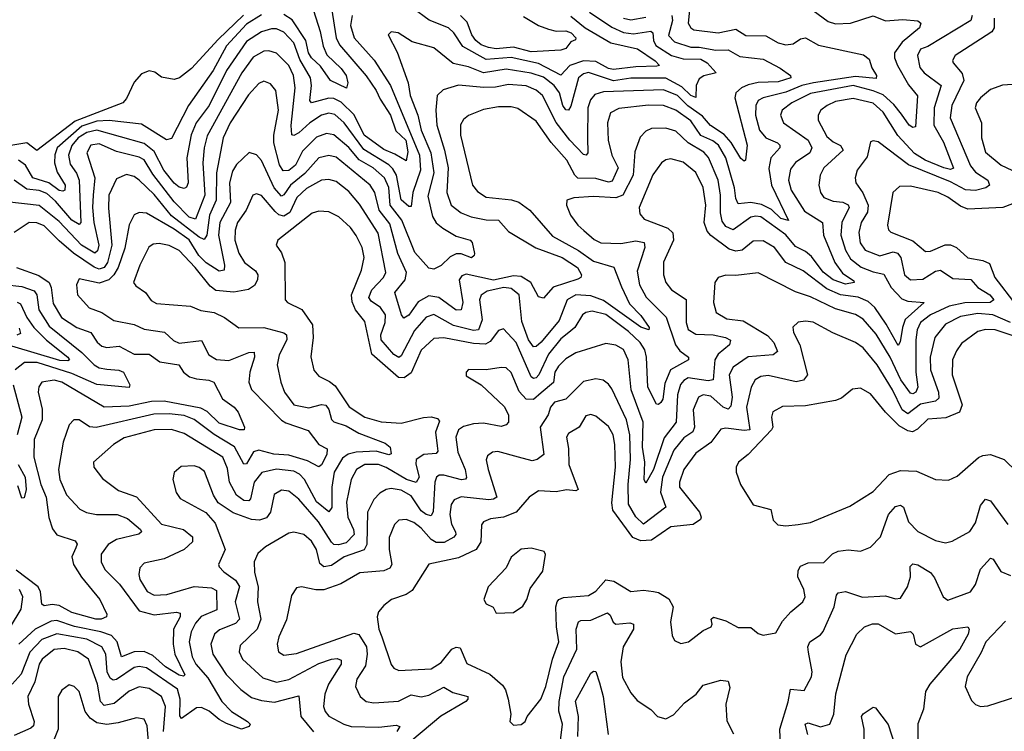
# Model space of a CAD drawing. Extents: x 1552294 to 1694791, y 811929 to 917222.
# Tile 271 of 643: x 1583357 to 1587301, y 904136 to 906988. Entities that reach past the tile are written whole.
import ezdxf

# ---------------------------------------------------------------- set-up
doc = ezdxf.new("R2010")
doc.units = 0

msp = doc.modelspace()

# ---------------------------------------------------------------- linework, layer by layer
at = {"layer": '0CON10XD'}
for points in [[(1584605.7, 907034.3), (1584624.6, 906915), (1584637.2, 906887.2), (1584745, 906763.7), (1584784.4, 906705), (1584800.1, 906670.1), (1584841.6, 906605), (1584863.4, 906543.4), (1584902.8, 906505), (1584911.6, 906458.4), (1584905, 906423.1), (1584859.9, 906449.9), (1584815, 906467.6), (1584736.4, 906525), (1584697, 906607), (1584645, 906658.1), (1584615, 906672.2), (1584595, 906673.8), (1584525, 906655.4), (1584518.6, 906665), (1584525.9, 906725), (1584521.4, 906755), (1584479.2, 906829.2), (1584455, 906895.3), (1584415, 906938.1), (1584385, 906951.1), (1584365, 906951), (1584325, 906939.4), (1584265, 906900.6), (1584185.5, 906785), (1584115.2, 906645), (1584063.2, 906575), (1584043.4, 906526.6), (1584026.3, 906435), (1584031.9, 906335), (1584025, 906316.9), (1584015, 906311.1), (1583995, 906316.8), (1583975, 906333), (1583934.6, 906385), (1583895, 906460.6), (1583855, 906492.2), (1583665, 906545.1), (1583625, 906536.7), (1583590.9, 906515), (1583565, 906484.3), (1583552.2, 906445), (1583558.8, 906408.8), (1583583.7, 906373.7), (1583594.5, 906345), (1583600.9, 906175), (1583595, 906167.8), (1583565, 906184.4), (1583500.3, 906260.3), (1583465, 906291.7), (1583435, 906303.6), (1583385, 906309.3), (1583335, 906344.8)], [(1586042.9, 907052.9), (1586034.1, 906974.1), (1586044.6, 906955), (1586057.3, 906947.3), (1586155, 906935.6), (1586225, 906950.7), (1586265, 906924.3), (1586345, 906923.2), (1586395, 906896.2), (1586425, 906887.8), (1586455, 906891.6), (1586485, 906911.3), (1586505, 906916.1), (1586556.7, 906886.7), (1586736.8, 906846.8), (1586760, 906830), (1586770.7, 906795), (1586789.1, 906765), (1586787.3, 906752.7), (1586705, 906760.5), (1586536.2, 906735), (1586489.2, 906725), (1586425, 906697.2), (1586335, 906675.6), (1586315.5, 906664.5), (1586305.7, 906645), (1586303.5, 906605), (1586320, 906545), (1586345, 906515.3), (1586392.1, 906495), (1586401.8, 906485), (1586401.3, 906475), (1586365.2, 906434.8), (1586358, 906392), (1586368.6, 906325), (1586436.7, 906183.3), (1586405, 906191), (1586368, 906228), (1586328, 906248), (1586285, 906255.1), (1586235, 906250.4), (1586225, 906271.4), (1586219.7, 906315), (1586185.7, 906435), (1586155.9, 906485), (1586133, 906503), (1586084.7, 906524.7), (1586045, 906582.5), (1585985, 906625.9), (1585935, 906644), (1585875.6, 906645.6), (1585757, 906633), (1585723.1, 906615), (1585711.6, 906575), (1585713.5, 906505), (1585728.2, 906445), (1585754.4, 906395), (1585729.4, 906340.6), (1585715, 906337.5), (1585665, 906351.5), (1585593, 906353), (1585580.6, 906365), (1585548.3, 906425), (1585485.6, 906495.6), (1585425, 906581.2), (1585351.7, 906631.7), (1585325, 906639.2), (1585275, 906639), (1585215, 906628.1), (1585155, 906603.8), (1585135, 906588.9), (1585122.6, 906567.4), (1585121.8, 906525), (1585171.1, 906325), (1585190.2, 906300.2), (1585225, 906277.1), (1585326.3, 906266.3), (1585356.3, 906256.3), (1585399.6, 906225), (1585490.5, 906120.5), (1585595, 906063.5), (1585655, 906020.9), (1585736.7, 905996.7), (1585767, 905917), (1585798.9, 905848.9), (1585845, 905802.5), (1585878.1, 905755), (1585877.5, 905745), (1585845, 905756.2), (1585695, 905863.3), (1585645, 905881), (1585585, 905885.2), (1585550.2, 905865), (1585517.8, 905782.2), (1585445, 905696.4), (1585425, 905678.9), (1585415, 905677.7), (1585395.2, 905705), (1585368.5, 905778.5), (1585356.9, 905885), (1585325, 905911.2), (1585295.5, 905915.5), (1585229.5, 905900.5), (1585205.2, 905884.8), (1585199.1, 905865), (1585209.6, 905785), (1585194.6, 905745), (1585175, 905741.9), (1585095, 905763), (1585015, 905807.1), (1584985, 905795.8), (1584938, 905742), (1584885, 905640.9), (1584875, 905634.6), (1584855, 905646.1), (1584804.5, 905704.5), (1584803.2, 905725), (1584820.2, 905775), (1584821.6, 905805), (1584802.6, 905835), (1584765, 905860.2), (1584755.2, 905875), (1584767.4, 905905), (1584814.2, 905955), (1584823.5, 905975), (1584792.7, 906132.7), (1584718.4, 906248.4), (1584675, 906299.3), (1584625, 906340), (1584595, 906348.2), (1584565, 906344.8), (1584505, 906311.1), (1584466.2, 906275), (1584439.3, 906215), (1584415, 906201.2), (1584395, 906206.8), (1584379.5, 906219.5), (1584325, 906283.2), (1584305, 906290.4), (1584290, 906285), (1584264.3, 906225), (1584229, 906175), (1584219.8, 906145), (1584217.9, 906105), (1584235, 906052.5), (1584257.8, 906015), (1584301.1, 905981.1), (1584311.2, 905965), (1584308.6, 905945), (1584296.6, 905923.4), (1584273.5, 905906.5), (1584215, 905896.5), (1584142.8, 905902.8), (1584119.9, 905919.9), (1584060, 905995), (1583995, 906063.5), (1583955, 906083.8), (1583915, 906091.6), (1583891.6, 906088.4), (1583873.9, 906076.1), (1583837.5, 906005), (1583812.5, 905935), (1583821.6, 905921.6), (1583860.3, 905895), (1583882.8, 905862.8), (1583905, 905850.9), (1584040.6, 905840.6), (1584082.8, 905822.8), (1584135, 905814.2), (1584176.7, 905795), (1584233.8, 905753.8), (1584335, 905754.1), (1584415, 905732.6), (1584424.8, 905724.8), (1584426.7, 905705), (1584396.2, 905645), (1584388.2, 905605), (1584403.2, 905535)], [(1584524.2, 907055), (1584560.9, 906940.9), (1584572.7, 906882.7), (1584587.4, 906847.4), (1584645, 906792.1), (1584664.3, 906765), (1584671.6, 906735), (1584666.3, 906713.7), (1584602.2, 906745), (1584561.6, 906801.6), (1584525, 906835.7), (1584513.9, 906855), (1584502.9, 906905), (1584447.7, 906987.7), (1584415, 907009.3)], [(1585565, 907002.5), (1585622.1, 906955), (1585725, 906895.7), (1585831.5, 906871.5), (1585902.8, 906822.8), (1585920, 906805), (1585908.3, 906801.7), (1585825, 906799.9), (1585735, 906789.3), (1585715, 906792.8), (1585665, 906821), (1585615, 906823.5), (1585560, 906805), (1585525, 906765.9), (1585435, 906812.9), (1585325, 906836.8), (1585225, 906829.3), (1585131.2, 906881.2), (1585095.4, 906935.4), (1585075, 906955.7), (1584996.5, 906986.5), (1584932.1, 907035)], [(1586535.6, 907025.6), (1586595, 906980.9), (1586625, 906971.4), (1586685, 906974.7), (1586775, 907004.3), (1586825, 906984.3), (1586895, 906989), (1586955, 906983.8), (1586966.7, 906975), (1586961.1, 906955), (1586891.6, 906898.4), (1586861.6, 906855), (1586861.3, 906835), (1586873, 906805), (1586916.9, 906726.9), (1586953.2, 906683.2), (1586945, 906559.4), (1586935, 906556.7), (1586920, 906565), (1586889.4, 906609.4)], [(1584253.8, 907006.2), (1584151.5, 906908.5), (1584045, 906793.1), (1583997.1, 906755), (1583975, 906748.8), (1583925, 906757.3), (1583897.9, 906777.9), (1583875, 906782.9), (1583845, 906771.2), (1583815, 906738.4), (1583785, 906672.5), (1583770.4, 906655), (1583579.1, 906580.9), (1583425.9, 906464.1), (1583385, 906494.5), (1583305, 906481.8)], [(1584688.1, 907005), (1584682.3, 906965), (1584696.6, 906915), (1584776.5, 906826.5), (1584842.2, 906725), (1584957.6, 906445), (1584961.9, 906385), (1584931.9, 906295), (1584925, 906238.9), (1584915, 906239.2), (1584885, 906266.2), (1584865.9, 906365), (1584851.1, 906391.1), (1584835, 906407), (1584735, 906467.5), (1584655.9, 906575), (1584618.9, 906608.9), (1584595, 906614.2), (1584565, 906605.8), (1584519, 906575), (1584475, 906534.8), (1584455, 906524.1), (1584446.5, 906526.5), (1584444.5, 906564.5), (1584460.3, 906715), (1584453.6, 906765), (1584434.6, 906804.6), (1584385, 906853.5), (1584355, 906863.3), (1584335, 906862.8), (1584292, 906838), (1584246.3, 906775), (1584107.4, 906522.6), (1584095.5, 906475), (1584090.3, 906415), (1584098, 906285), (1584061, 906189), (1584035, 906196.8), (1583975, 906258.3), (1583889.5, 906369.5), (1583855, 906426.4), (1583835, 906437.6), (1583745, 906459.4), (1583675, 906490.2), (1583641.1, 906485), (1583625.3, 906455), (1583658, 906355), (1583651.5, 906285), (1583648.4, 906235), (1583653.6, 906175), (1583673.2, 906085), (1583668.5, 906061.5), (1583657.4, 906052.6), (1583603.8, 906085), (1583515, 906179.7), (1583435, 906243.8), (1583305, 906258.8)], [(1584325, 907007.9), (1584265, 906970), (1584185, 906883.1), (1584132.2, 906785), (1584032.2, 906645), (1583965, 906511.8), (1583945, 906506.8), (1583845, 906570.2), (1583715.1, 906584.9), (1583665, 906581.6), (1583605, 906561), (1583507.3, 906475), (1583496.9, 906446.9), (1583495.4, 906415), (1583507, 906377), (1583538.6, 906325), (1583537.4, 906305), (1583528.8, 906301.2), (1583515, 906303.3), (1583473.9, 906333.9), (1583409.3, 906355), (1583380.4, 906405), (1583352, 906425)], [(1585968.8, 907005), (1585971.9, 906985), (1585956, 906925), (1585979.2, 906899.2), (1586045, 906878.2), (1586078.8, 906878.8), (1586145, 906866.4), (1586195, 906867.9), (1586241.2, 906841.2), (1586335, 906829.6), (1586403.4, 906793.4), (1586444, 906765), (1586445.5, 906755.5), (1586395, 906738.8), (1586315, 906736.6), (1586275, 906727.3), (1586248.2, 906715), (1586225.3, 906695), (1586221.6, 906675), (1586271.1, 906485), (1586264.2, 906425.8), (1586258.1, 906421.9), (1586245, 906432.3), (1586206.3, 906496.3), (1586178.5, 906528.5), (1586124.5, 906564.5), (1586091.4, 906601.4), (1586033.4, 906643.4), (1585992.3, 906685), (1585935, 906707), (1585695, 906699.8), (1585661.2, 906688.8), (1585643, 906667), (1585632.3, 906635), (1585631.1, 906515), (1585632.7, 906455), (1585625.3, 906444.7), (1585615, 906448.5), (1585559.8, 906505), (1585506.3, 906576.3), (1585450.5, 906685), (1585425.9, 906705.9), (1585385, 906723.4), (1585315, 906728.8), (1585262, 906718), (1585216.3, 906716.3), (1585115, 906726.3), (1585052.7, 906707.2), (1585029.5, 906685), (1585023, 906625), (1585027.4, 906565), (1585058.5, 906465), (1585073.2, 906395), (1585068.3, 906295), (1585084.7, 906245), (1585125, 906214.1), (1585165, 906197.5), (1585225, 906186.1), (1585275, 906184.1), (1585315, 906139.7), (1585423.8, 906073.8), (1585529.3, 906035), (1585590.9, 905995), (1585607.2, 905965), (1585604.5, 905955), (1585592, 905948), (1585493.9, 905916.1), (1585455, 905871.5), (1585435, 905878.1), (1585403.5, 905935), (1585365, 905958.4), (1585335, 905962.1), (1585254.7, 905944.7), (1585145, 905968.5), (1585128.4, 905961.6), (1585117.7, 905945), (1585131.2, 905855), (1585125.2, 905824.8), (1585105, 905823.9), (1585035.3, 905875.3), (1584995, 905881.8), (1584952.6, 905857.4), (1584915, 905804.3), (1584895, 905792.5), (1584885.6, 905805.6), (1584858.8, 905895), (1584900.4, 905945), (1584906.5, 905975), (1584871.8, 906051.8), (1584839.5, 906169.5), (1584796.9, 906225), (1584779.8, 906295), (1584761.1, 906325), (1584625, 906436.8), (1584595, 906444.3), (1584555, 906434.3), (1584498.5, 906371.5), (1584440.9, 906325), (1584415, 906286.2), (1584405, 906280.7), (1584376, 906315), (1584325, 906423.9), (1584305, 906447.1), (1584275.5, 906455.5), (1584225, 906408.2), (1584208.9, 906381.1), (1584197.4, 906335), (1584201.4, 906255), (1584158.2, 906175), (1584153.3, 906125), (1584177.5, 906005), (1584175.2, 905984.8), (1584155, 905981), (1584103.2, 906013.2), (1584073.8, 906043.8), (1584035, 906105.7), (1583975, 906148.4), (1583865, 906212.8), (1583835, 906215.4), (1583815, 906206.4), (1583795, 906165.8), (1583777.6, 906072.4), (1583750.8, 905995), (1583734.2, 905965.8), (1583714.1, 905945.9), (1583675, 905932.6), (1583595, 905950), (1583584.4, 905925), (1583588.8, 905885), (1583635, 905833.9), (1583685, 905814.7), (1583733.1, 905783.1), (1583815, 905767.2), (1583855, 905747.9), (1583936.5, 905736.5), (1583972.2, 905702.2), (1583995, 905691.6), (1584085, 905701.8), (1584114.8, 905644.8), (1584145, 905626.3), (1584195, 905622.2), (1584275, 905654.6), (1584295.3, 905655.3), (1584296.8, 905635), (1584278.9, 905575), (1584274.1, 905535), (1584285.6, 905505.6), (1584405, 905383.8), (1584422.3, 905372.3), (1584511.7, 905341.7), (1584555, 905285.5), (1584588, 905268), (1584587.3, 905245), (1584565, 905204.4), (1584555, 905196.7), (1584509.6, 905219.6), (1584435, 905242.8), (1584375, 905246.6), (1584315, 905262.7), (1584293.7, 905256.3), (1584265, 905207.9), (1584255, 905206.5), (1584216.8, 905276.8), (1584136, 905326), (1584055, 905386.2), (1584015, 905402.3), (1583955, 905408.6), (1583893.4, 905406.6), (1583663.4, 905353.4), (1583636.8, 905356.8), (1583595, 905384.3), (1583573.8, 905385), (1583554.5, 905365), (1583531.1, 905295), (1583512.2, 905185), (1583516.8, 905145), (1583544.5, 905084.5), (1583597.1, 905027.1), (1583623.6, 905013.6), (1583664.8, 905004.8), (1583747.1, 905005), (1583788.8, 904988.8), (1583840.9, 904945), (1583844.4, 904935), (1583834.1, 904925.9), (1583745, 904904.7), (1583711.5, 904885), (1583683.3, 904846.7), (1583682.5, 904815), (1583697.6, 904785), (1583756.1, 904726.1), (1583835, 904618.4), (1583895, 904602.3), (1583984.1, 904614.1), (1583999.7, 904609.7), (1583999.7, 904595), (1583973, 904545), (1583970.8, 904485), (1583977.5, 904445), (1584017.6, 904362.4), (1584013.3, 904356.7), (1583995, 904361), (1583940.8, 904395), (1583889.9, 904439.9), (1583855, 904455.7), (1583815, 904455.2), (1583765, 904434), (1583747.7, 904495), (1583725, 904520.2), (1583681.8, 904535), (1583575.8, 904555.8), (1583505, 904580.7), (1583482.5, 904577.5), (1583418.3, 904545), (1583353.2, 904485)], [(1587172.6, 907005), (1587166.2, 906985), (1586995, 906881.4), (1586965, 906870), (1586952.9, 906845), (1586962.7, 906797.3), (1586979.2, 906775), (1587047.5, 906725), (1587020.1, 906635), (1587019, 906565), (1587057.3, 906497.3), (1587097, 906393), (1587085, 906387.8), (1587058.2, 906395), (1586983.8, 906425), (1586941.6, 906451.6), (1586874.4, 906524.4), (1586815, 906618.2), (1586775, 906653.3), (1586695, 906673), (1586625, 906660.8), (1586590.9, 906645), (1586565.4, 906625), (1586554.6, 906605), (1586554.6, 906585.4), (1586590.5, 906520.5), (1586615, 906498.2), (1586645, 906484.1), (1586655.7, 906465), (1586578, 906395), (1586562.7, 906365), (1586557.7, 906325), (1586563.9, 906295), (1586578.5, 906275), (1586615, 906260.9), (1586653.4, 906256.6), (1586675, 906246.5), (1586680, 906235), (1586650, 906175), (1586646.2, 906125), (1586664.2, 906065), (1586685, 906030.4), (1586726.8, 905996.8), (1586775, 905977.6), (1586818.8, 905968.8), (1586847.1, 905915), (1586889.8, 905869.8), (1586915, 905860.7), (1586980, 905855), (1586904, 905786), (1586892.7, 905755), (1586883.4, 905696.6), (1586875, 905682.5), (1586828.2, 905768.2), (1586781.7, 905835), (1586755, 905859.4), (1586715, 905876.6), (1586645, 905885.9), (1586590.2, 905910.2), (1586495, 905982.2), (1586425, 906014.7), (1586380, 906075), (1586335, 906102.3), (1586295, 906100.4), (1586250.5, 906065), (1586225, 906060.4), (1586198.2, 906068.2), (1586125, 906122.8), (1586110.8, 906140.8), (1586098.1, 906175), (1586105.8, 906245), (1586095, 906315.6), (1586065, 906376.2), (1586015, 906417.6), (1585965, 906430.7), (1585945, 906426.8), (1585927.5, 906415), (1585893.1, 906366.9), (1585838, 906235), (1585840.2, 906210.2), (1585858.3, 906188.3), (1585952.3, 906152.3), (1585973.6, 906133.6), (1585975.8, 906105), (1585936.2, 906016.2), (1585936.1, 905965), (1585945.4, 905935), (1585967.1, 905905), (1586027, 905867), (1586025.8, 905775), (1586035, 905746.5), (1586065, 905728.2), (1586135, 905725.6), (1586184, 905715), (1586203.8, 905703.8), (1586200, 905685), (1586155, 905647.5), (1586141, 905625), (1586134.6, 905545), (1586115, 905540.6), (1586035, 905552.3), (1586017.3, 905542.7), (1586003.9, 905526.1), (1585991.1, 905485), (1585985.7, 905375), (1585938, 905312), (1585895.9, 905185), (1585865, 905130.5), (1585858.4, 905145), (1585861, 905215), (1585851.4, 905275), (1585853.5, 905375), (1585806.1, 905505), (1585794, 905625), (1585775, 905666.1), (1585745, 905683.3), (1585705, 905690.8), (1585585, 905653.6), (1585545, 905629.2), (1585515, 905599.7), (1585500.2, 905575), (1585495, 905534.6), (1585445, 905492.9), (1585415, 905466.2), (1585385, 905467.9), (1585358, 905498), (1585325, 905574.4), (1585305, 905592.3), (1585285, 905594.7), (1585225, 905584.7), (1585155, 905586.2), (1585144.6, 905575), (1585145, 905560.8), (1585205.7, 905525), (1585297.6, 905437.6), (1585315.3, 905405), (1585314.4, 905375), (1585305, 905364.4), (1585285, 905358.2), (1585215, 905370.6), (1585175, 905368.3), (1585135, 905357.7), (1585114.2, 905345), (1585103.2, 905315), (1585112, 905255), (1585140.6, 905185), (1585146.6, 905153.4), (1585142.8, 905147.2), (1585126, 905144), (1585055, 905163.2), (1585037.4, 905162.6), (1585026.4, 905155), (1585020, 905135), (1585013.1, 905016.9), (1585005, 905000), (1584985, 905004.5), (1584965, 905019.1), (1584925, 905079.5), (1584885, 905102.7), (1584845, 905108.6), (1584825.2, 905104.8), (1584799.3, 905090.7), (1584774.6, 905065), (1584750, 905015), (1584747.6, 904885), (1584736.9, 904863.1), (1584656.1, 904835), (1584605, 904800.7), (1584575, 904795.6), (1584558.5, 904808.5), (1584545.9, 904865), (1584525, 904898), (1584495, 904924.6), (1584455, 904934.6), (1584435, 904929.6), (1584341.4, 904875), (1584310.7, 904849.3), (1584295.4, 904815), (1584297.8, 904772.2), (1584312.4, 904715), (1584308.9, 904655), (1584322.6, 904585), (1584307.9, 904545), (1584240.3, 904479.7), (1584235.9, 904455), (1584249.3, 904425), (1584330, 904350), (1584385, 904333), (1584435, 904344.1), (1584555, 904407.9), (1584605.8, 904425.8), (1584628.1, 904428.1), (1584645, 904420.8), (1584644.7, 904405), (1584633, 904387)], [(1587260.8, 906995), (1587259.6, 906955), (1587250.7, 906939.3), (1587140.9, 906869.1), (1587104.5, 906845), (1587093.8, 906825), (1587095.5, 906815), (1587132.4, 906772.4), (1587138.9, 906745), (1587091.1, 906645), (1587084, 906595), (1587165, 906402.4), (1587185, 906376.5), (1587234.6, 906345), (1587241.2, 906325), (1587227.1, 906315), (1587185, 906303.2), (1587145, 906306.9), (1587085, 906338.8), (1586916.5, 906406.5), (1586795, 906498.1), (1586775, 906502.9), (1586765, 906499.2), (1586751.3, 906438.7), (1586711.8, 906385), (1586703.9, 906355), (1586706.2, 906335), (1586734, 906294), (1586755.6, 906245), (1586752.9, 906217.1), (1586727.5, 906175), (1586718.4, 906135), (1586723.6, 906093.6), (1586743.4, 906065), (1586801.9, 906041.9), (1586855, 906058.1), (1586872.4, 906052.4), (1586886.2, 906035), (1586901.4, 905965), (1586925, 905945.7), (1586975, 905948.1), (1587025, 905980), (1587045, 905984.1), (1587095, 905951.4), (1587167.3, 905947.3), (1587195.4, 905915.4), (1587242.2, 905885), (1587258.9, 905865), (1587244.7, 905855.3), (1587142.8, 905852.8), (1587080.5, 905839.5), (1587005.3, 905805), (1586965.2, 905775), (1586951.7, 905745), (1586946.1, 905705), (1586945.9, 905575.9), (1586953.9, 905515), (1586946.3, 905495), (1586935, 905488.4), (1586925, 905490.9), (1586886.9, 905545), (1586843.7, 905635), (1586787.9, 905727.9), (1586735, 905787.5), (1586705, 905807), (1586625, 905830), (1586525, 905877), (1586465, 905897.2), (1586315, 905973.3), (1586225, 905962.5), (1586185, 905964.4), (1586154.4, 905955.6), (1586141.9, 905935), (1586135.4, 905855), (1586146.2, 905815), (1586189, 905789), (1586255, 905781.5), (1586352, 905722), (1586377, 905695), (1586392, 905658), (1586374.7, 905645.3), (1586275, 905636.9), (1586214.8, 905595), (1586198.7, 905565), (1586210.3, 905475), (1586205, 905438.6), (1586195, 905426.9), (1586175, 905435.3), (1586125, 905480), (1586095, 905484.3), (1586075.2, 905474.8), (1586054.4, 905425), (1586060.2, 905355), (1586053.1, 905336.9), (1586017.5, 905312.5), (1585976.7, 905263.3), (1585931, 905155), (1585923.5, 905095), (1585945.2, 905034.8), (1585855, 904966.5), (1585825, 904995.9), (1585795.9, 905045.9), (1585794.2, 905125), (1585803.3, 905225), (1585800.6, 905325), (1585787.5, 905385), (1585728.2, 905508.2), (1585715, 905527.5), (1585693.6, 905543.6), (1585665, 905549.1), (1585615, 905538.7), (1585545, 905467.9), (1585499.4, 905455), (1585483.1, 905435), (1585473.8, 905405), (1585441.6, 905355), (1585455.6, 905245), (1585429.2, 905225), (1585409.4, 905220.6), (1585354.4, 905235), (1585272.5, 905257.5), (1585251.2, 905255), (1585230, 905240), (1585225.5, 905224.5), (1585232.8, 905185), (1585268, 905075), (1585255, 905065.9), (1585235.8, 905064.2), (1585125, 905076.4), (1585096.6, 905063.4), (1585085.5, 905044.5), (1585079.8, 905005), (1585086.6, 904966.6), (1585102.9, 904935), (1585104.2, 904925), (1585096, 904914), (1585057, 904893), (1585025, 904892.8), (1585005, 904905.2), (1584965, 904950.2), (1584935, 904973.2), (1584904.6, 904985.4), (1584875, 904981.8), (1584858.2, 904965), (1584837.3, 904912.8), (1584836.7, 904865), (1584847.3, 904805), (1584839.6, 904790.4), (1584815, 904779.8), (1584719.4, 904770.6), (1584642.8, 904727.2), (1584575, 904703.4), (1584542.5, 904702.5), (1584485, 904715.6), (1584465, 904710.8), (1584445, 904680), (1584425, 904582.9), (1584394.7, 904515), (1584387.7, 904485), (1584393.5, 904455), (1584415, 904440.9), (1584465, 904447.9), (1584695, 904529.5), (1584715, 904524), (1584746, 904475), (1584748.8, 904445), (1584741.8, 904398.2), (1584707.5, 904345), (1584702.3, 904315), (1584720.4, 904275), (1584744.2, 904255), (1584775, 904250.8), (1584873.4, 904256.6), (1584925, 904282.2), (1584965, 904274.8), (1584995, 904280.4), (1585055, 904312.7), (1585092.1, 904292.1), (1585151.4, 904275), (1585152.2, 904265), (1585143.3, 904255), (1585043.5, 904196.5), (1584886.5, 904065)], [(1585375, 907001.2), (1585434.9, 906964.9), (1585475, 906949.8), (1585505, 906942.7), (1585545, 906944), (1585565.5, 906935.5), (1585583.8, 906915), (1585583, 906907), (1585565, 906900), (1585545, 906872.9), (1585525, 906865.6), (1585405, 906859.3), (1585335, 906878.6), (1585265, 906870.9), (1585235, 906876.2), (1585205, 906887.8), (1585184, 906905), (1585167.9, 906927.9), (1585148.5, 906978.5), (1585122.2, 907005)], [(1585638.9, 907018.9), (1585728.1, 906958.1), (1585775, 906937), (1585815, 906931.9), (1585885, 906942.4), (1585892.4, 906935), (1585895.8, 906905), (1585905.2, 906885), (1585968.2, 906845), (1586015, 906831.6), (1586085, 906829.4), (1586110.4, 906815), (1586146.4, 906775), (1586096.8, 906763.2), (1586078.5, 906751.5), (1586066.6, 906725), (1586065, 906676), (1586045, 906683.9), (1586009.3, 906719.3), (1585945, 906753.4), (1585805, 906753.7), (1585735, 906743.6), (1585635, 906776.1), (1585615, 906771.5), (1585595.2, 906754.8), (1585565, 906641.1), (1585555, 906626.2), (1585545, 906626.8), (1585532.8, 906645), (1585518.8, 906695), (1585497.8, 906725), (1585455, 906757.7), (1585405, 906774.6)], [(1585775, 906993.9), (1585805, 906987.2), (1585865, 906998.9)], [(1585405, 906774.6), (1585305, 906789.7), (1585215, 906775.8), (1585155, 906798.8), (1585093.1, 906813.1), (1585015, 906875.5), (1584929.1, 906899.1), (1584873.3, 906935), (1584845, 906939.4), (1584832.6, 906927.4), (1584868.7, 906858.7), (1584912.5, 906735), (1584920.7, 906685), (1584951.1, 906605), (1584964.6, 906545), (1585004.1, 906455), (1585015.1, 906375), (1584990.9, 906280.9), (1585009.6, 906199.6), (1585024.6, 906174.6), (1585052.2, 906152.2), (1585105, 906121.2), (1585160.8, 906105), (1585169.2, 906095), (1585178.3, 906051.7), (1585177.5, 906042.5), (1585166, 906034), (1585125, 906049.7), (1585105, 906050), (1585081.6, 906038.4), (1585045, 906003.6), (1585015, 905988.9), (1584995, 905992.5), (1584939.8, 906055), (1584887.7, 906185), (1584841.2, 906245), (1584835, 906315.6), (1584818.3, 906355), (1584773, 906395), (1584716.1, 906426.1), (1584675, 906475.5), (1584615, 906526.3), (1584585, 906532.6), (1584545, 906518), (1584489.1, 906460.9), (1584461.7, 906405), (1584435, 906384.3), (1584412.5, 906382.5), (1584396.7, 906406.7), (1584374.5, 906495), (1584374.8, 906525), (1584394, 906625), (1584382.3, 906705), (1584361.5, 906731.5), (1584335, 906741.3), (1584315, 906732.9), (1584272.8, 906687.2), (1584200.3, 906575), (1584171.3, 906515), (1584145.6, 906374.4), (1584143.8, 906265), (1584116.5, 906205), (1584105.7, 906124.3), (1584095, 906107.2), (1584075, 906116.6), (1583965, 906201.6), (1583895, 906288.3), (1583835, 906344.7), (1583815, 906360), (1583785, 906367.3), (1583745, 906350.4), (1583714.1, 906285), (1583712.5, 906232.5), (1583725.4, 906085), (1583708.4, 906015), (1583695, 905994.8), (1583675, 905987.8), (1583655, 905996.7), (1583572.5, 906052.5), (1583515, 906101.8), (1583455, 906161.7), (1583425, 906174.2), (1583394, 906175), (1583333.8, 906135)], [(1586889.4, 906609.4), (1586858.8, 906648.8), (1586815, 906686.6), (1586775, 906703.8), (1586695, 906725.1), (1586525, 906693), (1586450, 906655), (1586410.4, 906625), (1586403.9, 906605), (1586416.9, 906575), (1586515.1, 906505.1), (1586530.4, 906475), (1586522.4, 906455), (1586464.2, 906415.8), (1586445, 906388.9), (1586436.3, 906345), (1586446.8, 906305), (1586500.5, 906220.5), (1586572.2, 906175), (1586575.9, 906125), (1586622.4, 906015), (1586652.6, 905972.6), (1586697.9, 905942.1), (1586699.2, 905935), (1586665, 905928.8), (1586615, 905945.4), (1586575, 905977), (1586529.1, 906039.1), (1586505, 906059.5), (1586465, 906079.8), (1586425, 906126.6), (1586325, 906197.9), (1586305, 906201.4), (1586285, 906196.2), (1586215, 906145.8), (1586185, 906159.6), (1586170.8, 906180.8), (1586163.8, 906213.8), (1586163.7, 906285), (1586154.5, 906345), (1586115.7, 906435.7), (1586097, 906457), (1586034.7, 906494.7), (1585985, 906541.4), (1585945, 906553.7), (1585887.8, 906552.2), (1585865, 906540.9), (1585842.7, 906517.3), (1585821, 906459), (1585814.5, 906365), (1585772.9, 906285), (1585745, 906274.2), (1585655, 906280.2), (1585575.9, 906274.1), (1585548, 906265), (1585546.7, 906245), (1585562.7, 906205), (1585591.8, 906165), (1585616.4, 906143.6), (1585657.8, 906107.8), (1585685, 906093.8), (1585765, 906091.7), (1585825, 906101.7), (1585857.5, 906095), (1585861, 906075), (1585830.3, 905979.7), (1585838.8, 905925), (1585866.6, 905876.5), (1585946.6, 905796.6), (1585983.1, 905685), (1586001.7, 905661.7), (1586035.7, 905635.7), (1586036.2, 905625), (1585964.1, 905585), (1585940.5, 905529.5), (1585932.6, 905467.4), (1585925, 905453.5), (1585915, 905445.6), (1585907, 905447), (1585872.2, 905515), (1585868, 905635), (1585861, 905665), (1585841.5, 905695), (1585795, 905738.6), (1585705, 905806.1), (1585650.1, 905819.9), (1585625, 905815.2), (1585610.8, 905805), (1585579.8, 905755), (1585555.9, 905734.1), (1585525, 905708.8), (1585475, 905647.3), (1585436, 905565), (1585425, 905553.2), (1585415, 905550.8), (1585405, 905556.7), (1585345, 905694.7), (1585295, 905749.1), (1585275, 905742.9), (1585241.4, 905698.6), (1585222.3, 905687.7), (1585175, 905690), (1585055, 905713.7), (1585015, 905710), (1584965, 905664), (1584925, 905572.5), (1584896.7, 905553.3), (1584874.3, 905554.3), (1584767.7, 905647.7), (1584738.9, 905778.9), (1584701.8, 905825), (1584687.8, 905857.8), (1584686.3, 905885), (1584725.8, 905985), (1584736.8, 906035), (1584728.4, 906075), (1584705, 906123.5), (1584681.8, 906155), (1584635, 906198.6), (1584595, 906217.8), (1584555, 906221.1), (1584527.6, 906212.4), (1584391.2, 906105), (1584384.2, 906085), (1584405, 906054.3), (1584418.3, 906015), (1584420.4, 905865), (1584429.5, 905855), (1584486.7, 905826.7), (1584529.6, 905765), (1584532.7, 905715), (1584522.7, 905637.3), (1584535, 905584.2), (1584555, 905558.9), (1584598.3, 905538.3), (1584620.5, 905520.5), (1584676, 905436), (1584739.1, 905395), (1584805, 905376.6), (1584885, 905371.5), (1584974.5, 905394.5), (1585005, 905396.4), (1585030, 905390), (1585038.7, 905378.7), (1585022, 905335), (1585029.5, 905280.5), (1585031.3, 905258.7), (1585025, 905249.6), (1584975, 905246.2), (1584944.8, 905225), (1584943.8, 905206.2), (1584956.5, 905155), (1584945, 905133.5), (1584905.8, 905145), (1584825, 905193.9), (1584794.4, 905205.6), (1584739.2, 905205), (1584706, 905185), (1584684.8, 905145), (1584665.2, 905055), (1584671.7, 904995), (1584693.8, 904945), (1584696, 904925), (1584665, 904892.1), (1584634.1, 904884.1), (1584615.2, 904885.2), (1584605, 904894.6), (1584553, 904975), (1584475, 905066.5), (1584435, 905098.2), (1584405, 905102.5), (1584376.5, 905085), (1584360.7, 905015), (1584345, 904991.8), (1584317.2, 904982.8), (1584285, 904985.2), (1584211.6, 905011.6), (1584152.1, 905052.1), (1584132.3, 905082.2), (1584096.9, 905176.9), (1584075, 905193.6), (1584055, 905199.6), (1584003, 905197), (1583975, 905173.3), (1583969.5, 905145), (1583983.6, 905093.6), (1583998.9, 905068.9), (1584102.6, 905012.6), (1584140.3, 904970.3), (1584179.2, 904865), (1584153.1, 904805), (1584155.6, 904795), (1584173.8, 904775), (1584221.4, 904741.4), (1584236.7, 904716.7), (1584219.4, 904655), (1584236.5, 904585), (1584221.4, 904568.6), (1584157.5, 904542.5), (1584136.6, 904525), (1584122.1, 904485), (1584130.7, 904445), (1584183.3, 904363.3), (1584243.1, 904303.1), (1584285, 904271.8), (1584325, 904259.3), (1584376.7, 904253.3), (1584475, 904278.1), (1584482.9, 904195), (1584533.6, 904133.6)], [(1587395, 906732.8), (1587294.1, 906725.9), (1587245, 906708.1), (1587205.5, 906675), (1587190, 906655), (1587184.5, 906635), (1587209.4, 906575), (1587209.7, 906515), (1587225, 906456.7), (1587288, 906405), (1587354, 906374)], [(1587400.8, 906275), (1587295, 906235.2), (1587155, 906228.8), (1587125, 906240.7), (1587075, 906277.6), (1587035.6, 906295), (1586925, 906320.8), (1586880.9, 906319.1), (1586854.5, 906295), (1586832.5, 906165), (1586836.3, 906146.3), (1586846.1, 906136.1), (1586935, 906101.4), (1586985, 906059.1), (1587005, 906060.3), (1587064.4, 906085.6), (1587085, 906086.2), (1587109.2, 906075), (1587154.1, 906034.1), (1587215, 906023.5), (1587241.7, 906011.7), (1587263.3, 905955), (1587347.5, 905845)], [(1583343.8, 905995), (1583433.3, 905963.3), (1583474.8, 905935), (1583482.8, 905915), (1583491.3, 905851.3), (1583523.6, 905795), (1583585, 905753.9), (1583640.9, 905735), (1583666.4, 905696.4), (1583685, 905680.3), (1583705, 905674.3), (1583755, 905679.1), (1583815, 905648.2), (1583875, 905648), (1583917.5, 905617.5), (1583994.2, 905605), (1584013.1, 905575), (1584037.3, 905557.3), (1584065, 905548.2), (1584113.9, 905543.9), (1584134.4, 905535), (1584169.2, 905469.2), (1584216, 905435), (1584231.8, 905415), (1584256.9, 905355), (1584255.5, 905344.5), (1584237.5, 905345), (1584155, 905371), (1584108, 905418), (1584081.6, 905431.6), (1583935, 905459.8), (1583885, 905457.4), (1583795, 905439.7), (1583694.8, 905434.8), (1583525, 905535.9), (1583495, 905543.4), (1583445, 905535.4), (1583433, 905517), (1583430.4, 905495), (1583447, 905427), (1583446.8, 905385), (1583414, 905305), (1583413.3, 905235), (1583441, 905125), (1583463.3, 905075), (1583473.1, 904993.1), (1583487.5, 904947.5), (1583505, 904923.8), (1583579.3, 904899.3), (1583586.3, 904886.3), (1583582, 904872), (1583565.3, 904835), (1583572.2, 904805), (1583604.1, 904754.1), (1583677.5, 904665), (1583706.2, 904605), (1583703.8, 904595), (1583683.3, 904585), (1583662, 904585), (1583565, 904612.1), (1583515, 904640.6), (1583486.3, 904643.7), (1583455, 904638.5), (1583445.7, 904645), (1583439.8, 904695), (1583430.4, 904715), (1583342.5, 904782.5)], [(1583295, 905927.3), (1583365, 905918.5), (1583415, 905901.9), (1583425.8, 905885), (1583433, 905825), (1583475, 905760.4), (1583604.9, 905654.9), (1583655, 905604.4), (1583675, 905593), (1583705, 905587), (1583754, 905584), (1583771.9, 905575), (1583797.5, 905525), (1583795.5, 905514.5), (1583665, 905525.9), (1583565, 905570.2), (1583426, 905614), (1583375.6, 905614.4), (1583338.2, 905585)], [(1583346.5, 905856.5), (1583359.6, 905849.6), (1583384.8, 905795), (1583412.7, 905755), (1583463.4, 905703.4), (1583549.2, 905635), (1583556, 905625), (1583549.4, 905620.6), (1583517.8, 905622.2), (1583325, 905680.1)], [(1587326, 905774), (1587255, 905805.1), (1587195, 905811.1), (1587125, 905799.3), (1587065, 905767.9), (1587023, 905715), (1587004.5, 905635), (1587005.7, 905584.3), (1587037.5, 905495), (1587038.8, 905471.2), (1587025, 905459.6), (1586965, 905447.9), (1586915, 905408.4), (1586891.8, 905425), (1586852.7, 905505), (1586791.7, 905605), (1586735, 905673.3), (1586705, 905694.7), (1586613.5, 905733.5), (1586535, 905775.3), (1586505, 905780), (1586475, 905775.4), (1586453.9, 905756.1), (1586456.5, 905735), (1586481.8, 905685), (1586512.3, 905565), (1586496, 905544), (1586467.1, 905537.1), (1586355, 905562.2), (1586325, 905558.1), (1586302.3, 905545), (1586286.8, 905515), (1586268, 905435), (1586281.1, 905345), (1586258.8, 905341.2), (1586185, 905351.6), (1586165, 905346.9), (1586125, 905293.7), (1586065, 905250.8), (1586017.4, 905185), (1585999.7, 905135), (1585999.7, 905115), (1586080, 905015), (1586087.1, 904995), (1586084.2, 904985), (1586055, 904965.5), (1585965, 904955.3), (1585888, 904902), (1585845, 904900.1), (1585812.7, 904912.7), (1585732.1, 905022.1), (1585728.7, 905051.3), (1585742.7, 905195), (1585740.5, 905285), (1585733.6, 905325), (1585715, 905357.9), (1585665, 905399.2), (1585645, 905406.1), (1585625, 905401.1), (1585597.8, 905355), (1585555, 905329.1), (1585546.4, 905315), (1585555, 905270), (1585556, 905205), (1585594.3, 905105), (1585585, 905099.6), (1585546.6, 905103.4), (1585505, 905095.3), (1585435, 905100), (1585397.1, 905075), (1585345, 905013.8), (1585295, 904993.8), (1585242.3, 904987.8), (1585214.1, 904975.9), (1585206.2, 904963.8), (1585204, 904895), (1585184.9, 904865.1), (1585115, 904831.9), (1584995, 904805.6), (1584929.3, 904700.7), (1584905, 904684.6), (1584846, 904665), (1584815, 904640.8), (1584794.4, 904615), (1584789.1, 904595), (1584794.6, 904545.4), (1584807.5, 904515), (1584844.1, 904404.1), (1584855, 904389.4), (1584875, 904380), (1585005, 904386.6), (1585045, 904411.6), (1585088, 904465), (1585105, 904473.7), (1585120.7, 904470.7), (1585148.2, 904408.2), (1585240, 904365), (1585291.1, 904321.1), (1585302.7, 904302.7), (1585313.3, 904265), (1585324.2, 904205), (1585320, 904175), (1585335, 904161.2)], [(1583355, 905751.8), (1583359.8, 905730.2), (1583345, 905724.2)], [(1587405, 905697.8), (1587264.8, 905745.2), (1587225, 905746.1), (1587195, 905738.9), (1587129.4, 905690.6), (1587108.7, 905661.3), (1587093.7, 905625), (1587091.9, 905565), (1587132.4, 905445), (1587122, 905415), (1587066.9, 905393.1), (1586995, 905387.8), (1586953.5, 905346.5), (1586933.3, 905336.7), (1586915, 905339.8), (1586880.3, 905360.3), (1586825.5, 905415.5), (1586765, 905488.5), (1586725, 905511.9), (1586693.2, 905506.8), (1586648.5, 905471.5), (1586625, 905461.8), (1586505, 905440.4), (1586412.6, 905437.4), (1586373.6, 905416.4), (1586368.2, 905395), (1586373.3, 905355), (1586368.4, 905345), (1586275, 905246.2), (1586235.8, 905215), (1586226.7, 905195), (1586226.2, 905175), (1586244.6, 905125), (1586295, 905044.3), (1586366.2, 905025), (1586375, 904982.5), (1586394.2, 904964.2), (1586425, 904960)], [(1584403.2, 905535), (1584418, 905495), (1584455, 905444.2), (1584515, 905432.2), (1584565, 905446.4), (1584583.5, 905443.5), (1584595, 905425.6), (1584605.6, 905385.6), (1584615, 905375.9), (1584665, 905360.3), (1584715, 905331.1), (1584821.3, 905291.3), (1584840, 905275), (1584845, 905248.8), (1584835, 905244.3), (1584785, 905259.3), (1584705, 905255.1), (1584672.9, 905247.1), (1584649.3, 905230.7), (1584617, 905175), (1584606.7, 905115), (1584606.4, 905033.6), (1584595, 905016), (1584545, 905055.5), (1584497.9, 905145), (1584476.8, 905166.8), (1584455, 905178.8), (1584385, 905186.2), (1584326.8, 905173.2), (1584295.6, 905135), (1584281.8, 905068.2), (1584275, 905060), (1584255, 905061.3), (1584225, 905082.5), (1584197.4, 905135), (1584189.2, 905189.2), (1584170.2, 905235), (1584015, 905329.1), (1583965, 905345.2), (1583895, 905344), (1583775, 905312), (1583732.5, 905285), (1583652.7, 905215), (1583653.5, 905195), (1583688.7, 905148.7), (1583751.9, 905101.9), (1583825, 905076.2), (1583925, 904966.4), (1584012.9, 904945), (1584048.8, 904915), (1584048.5, 904895), (1584015, 904865.4), (1583935, 904827.1), (1583855, 904810.5), (1583838.1, 904791.9), (1583834, 904765), (1583838.2, 904745), (1583867.1, 904697.1), (1583895, 904681.1), (1583945.8, 904684.2), (1584055, 904715.9), (1584125, 904711.4), (1584145, 904700), (1584146.6, 904623.4), (1584083.8, 904596.2), (1584060.5, 904569.5), (1584043, 904535), (1584036, 904495), (1584047.1, 904435), (1584062, 904405), (1584110.4, 904350.4), (1584166, 904256), (1584205.6, 904215.6), (1584268.6, 904175), (1584279.2, 904165), (1584275.8, 904155), (1584245, 904144.3), (1584185, 904167.1), (1584155, 904183.1), (1584115, 904217.3), (1584085, 904231), (1584065, 904230), (1584005, 904187.5), (1583998.7, 904198.7), (1583999.7, 904265), (1583989.1, 904305), (1583865, 904390.3), (1583835, 904395.6), (1583815, 904391.7), (1583745, 904343.7), (1583730.7, 904340.7), (1583718.5, 904348.5), (1583706.6, 904375), (1583702.3, 904445), (1583685.3, 904475.3), (1583625, 904504.9), (1583505, 904527.4), (1583445.9, 904504.1), (1583397.1, 904452.9), (1583362.5, 904365), (1583326, 904325)], [(1583331, 905525), (1583365.5, 905395), (1583346.6, 905325)], [(1586425, 904960), (1586475, 904964.4), (1586525, 904972.9), (1586682.1, 905037.9), (1586775, 905096.7), (1586839.1, 905165), (1586885, 905181.6), (1586949.2, 905179.2), (1587025, 905145.7), (1587077.4, 905142.6), (1587111.4, 905158.6), (1587196.8, 905233.2), (1587215, 905242.1), (1587245, 905245.7), (1587300, 905225), (1587353.2, 905173.2)], [(1583350.8, 905205), (1583378.8, 905155), (1583382, 905105), (1583375, 905071.2), (1583365, 905070), (1583349.5, 905119.5)], [(1585335, 904161.2), (1585365, 904164), (1585381.2, 904175), (1585390, 904195), (1585444, 904265), (1585464.5, 904315.5), (1585490.3, 904425), (1585515.8, 904495), (1585507.4, 904555), (1585504.8, 904635), (1585509.4, 904655), (1585516.9, 904665), (1585535, 904671.9), (1585635, 904680), (1585665, 904697.7), (1585705, 904743.1), (1585737.2, 904737.2), (1585805, 904697.1), (1585855, 904702.1), (1585895, 904696.9), (1585915, 904691.8), (1585957.1, 904667.1), (1585973.8, 904635), (1585963.3, 904575), (1585970.3, 904520.3), (1585980.3, 904500.3), (1586005, 904488), (1586036.2, 904495), (1586095, 904540), (1586126.7, 904555), (1586131.2, 904565), (1586126.2, 904585), (1586136, 904594), (1586185, 904579.2), (1586235, 904552.5), (1586285, 904552.5), (1586315, 904528), (1586335, 904520.8), (1586385, 904531.2), (1586412.2, 904577.8), (1586445.3, 904614.7), (1586494.2, 904655), (1586503.3, 904675), (1586498.2, 904705), (1586474, 904755), (1586475, 904780), (1586485, 904798.6), (1586515, 904811.3), (1586577.8, 904812.2), (1586612.4, 904847.6), (1586635, 904857.8), (1586675, 904862.8), (1586725, 904857.8), (1586765.4, 904874.6), (1586804.7, 904915.3), (1586837.3, 905005), (1586865, 905037.6), (1586885, 905041.8), (1586897.5, 905035), (1586916.9, 904975), (1586955, 904937.3), (1587025, 904901.2), (1587065, 904892.1), (1587091.7, 904898.3), (1587162.6, 904937.4), (1587185, 904972), (1587205, 905040.6), (1587225, 905066.7), (1587245, 905060), (1587315, 904965.5)], [(1585265, 904610), (1585335, 904612.5), (1585371.9, 904638.1), (1585388.1, 904665), (1585401.7, 904708.3), (1585451.7, 904778.3), (1585462.5, 904845), (1585457, 904857), (1585405, 904870), (1585365, 904865.8), (1585325, 904833.8), (1585305, 904791.2), (1585233.1, 904715), (1585216.2, 904665), (1585225, 904647.5), (1585253, 904633), (1585265, 904610)], [(1586405.6, 904045), (1586401.5, 904145), (1586435, 904253.8), (1586444.6, 904305), (1586499.7, 904300.3), (1586529.1, 904355), (1586531.2, 904375), (1586516.9, 904453.1), (1586513.3, 904475), (1586521.8, 904495), (1586565, 904522.5), (1586575, 904535.6), (1586618.8, 904635), (1586628, 904682), (1586635, 904691.4), (1586665, 904696.7), (1586733.3, 904673.3), (1586825, 904679.7), (1586865, 904666.8), (1586885, 904669.1), (1586913.2, 904715), (1586924.7, 904755), (1586924, 904796), (1586935, 904807.5), (1586955, 904803.8), (1587005, 904772.5), (1587020.9, 904750.9), (1587055.5, 904675.5), (1587075, 904662.2), (1587165, 904695.7), (1587185, 904724.4), (1587205, 904786.2), (1587245, 904830), (1587256.4, 904826.4), (1587287, 904777), (1587325, 904760)], [(1583319.6, 904555), (1583362.1, 904625), (1583369.4, 904675), (1583356, 904705)], [(1585515.2, 904034.8), (1585530.7, 904165), (1585516.6, 904216.6), (1585517.4, 904255), (1585535.9, 904354.1), (1585589, 904465), (1585585.2, 904545), (1585594.6, 904575), (1585605, 904580.4), (1585645, 904581.1), (1585710.9, 904610.9), (1585722, 904602), (1585733.6, 904573.6), (1585745, 904565.4), (1585800.4, 904570.4), (1585816, 904566), (1585815.3, 904545), (1585774.3, 904475), (1585765.2, 904415), (1585772, 904352), (1585805, 904290.8), (1585829.8, 904259.8), (1585885, 904224), (1585912, 904195), (1585945, 904186.5), (1585975, 904202.1), (1586019.5, 904250.5), (1586065.9, 904285), (1586095, 904320.9), (1586165, 904340.4), (1586195, 904336.9), (1586201.9, 904311.9), (1586185.4, 904245), (1586188.7, 904178.7), (1586215.6, 904125.6)], [(1587305, 904577.7), (1587226.8, 904495), (1587208.7, 904451.3), (1587151.4, 904355), (1587144.2, 904315), (1587169.7, 904259.7), (1587185, 904243.8), (1587205.8, 904235.8), (1587235, 904238.1), (1587355, 904277.5)], [(1586513.9, 904123.9), (1586503.2, 904165), (1586515, 904169.7), (1586565, 904153.7), (1586602.5, 904165), (1586618.6, 904205), (1586626.6, 904286.6), (1586666.9, 904443.1), (1586710.4, 904525), (1586740.8, 904555), (1586773.4, 904566.6), (1586795, 904566.9), (1586865, 904526.9), (1586925, 904536.7), (1586935.7, 904525.7), (1586945.2, 904485.2), (1586965, 904475.3), (1587095, 904546.9), (1587154.3, 904554.3), (1587160, 904545), (1587156.2, 904525), (1587122.5, 904465), (1587002.3, 904325), (1586984.8, 904295), (1586977.3, 904225), (1586953.8, 904166.2), (1586953.9, 904085)], [(1583932.6, 904135), (1583941, 904235), (1583925, 904275.4), (1583875, 904308.2), (1583835, 904314.7), (1583795, 904297.4), (1583735, 904247.2), (1583695, 904239.6), (1583680.5, 904255), (1583668.7, 904325), (1583631.8, 904425), (1583589.6, 904455), (1583535, 904468.4), (1583495, 904463.6), (1583447, 904425), (1583434.8, 904405), (1583417.7, 904335), (1583389, 904275), (1583392.2, 904245), (1583414.3, 904175), (1583411.7, 904158.3), (1583401.1, 904148.9), (1583335, 904119.3)], [(1584633, 904387), (1584593.7, 904325), (1584579.3, 904285), (1584574.1, 904235), (1584580.4, 904215), (1584595, 904197.1), (1584655, 904164.8), (1584685, 904156), (1584795, 904152.9), (1584865, 904160.4), (1584878.9, 904155), (1584868, 904135)], [(1585592.1, 904115), (1585595.6, 904195), (1585582.8, 904257.2), (1585645, 904369.2), (1585655, 904377.5), (1585665, 904376.2), (1585679.7, 904329.7), (1585693.4, 904275), (1585713.4, 904123.4)], [(1583877.2, 904047.2), (1583867.7, 904157.7), (1583855, 904184.4), (1583825, 904190), (1583750.6, 904169.4), (1583706, 904164), (1583665, 904170.3), (1583638.8, 904188.8), (1583619.4, 904215), (1583595, 904295.6), (1583575, 904315.7), (1583555, 904322.5), (1583525, 904301.4), (1583510.9, 904275), (1583510.2, 904145), (1583478.9, 904065)], [(1586739.6, 904105), (1586739.7, 904145), (1586728.9, 904195), (1586735, 904206.5), (1586775, 904232.5), (1586785, 904230), (1586835, 904163.8), (1586861.6, 904085)]]:
    msp.add_lwpolyline(points, dxfattribs=at)

doc.saveas('drawing.dxf')
